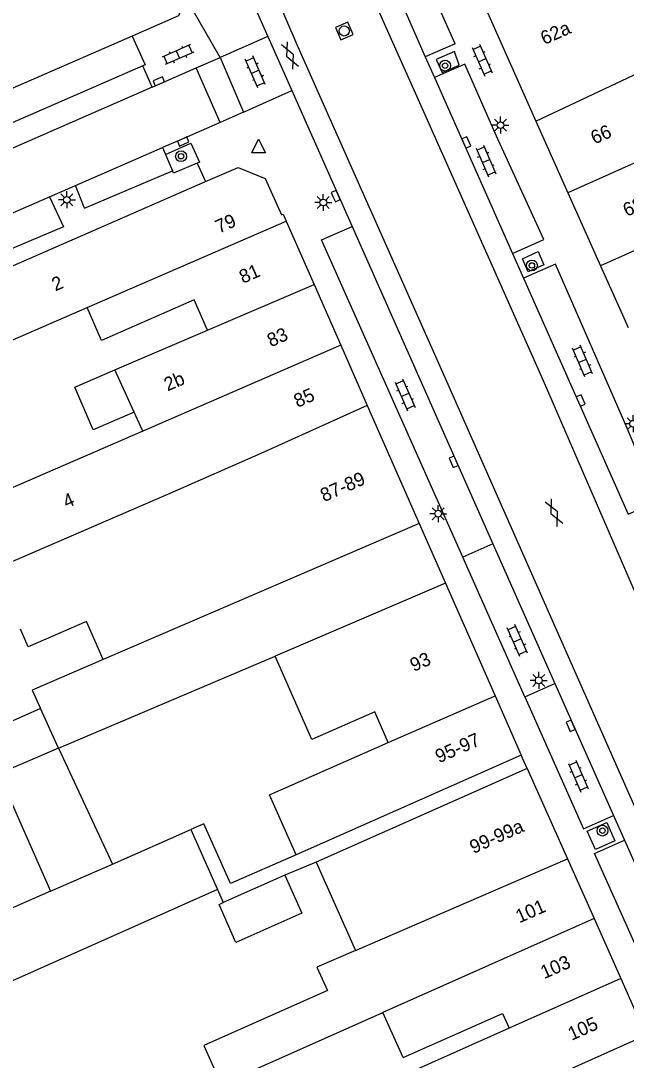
# Model space of a CAD drawing. Extents: x 132998 to 136004, y 396998 to 398512.
# Drawn here: x 134337 to 134381.6, y 397386 to 397462.6 of the extents above; entities that cross this region are included whole.
import ezdxf

# ---------------------------------------------------------------- set-up
doc = ezdxf.new("R2010")
doc.units = 0
for name, color, linetype in [('gg-afsc-erfafscheiding', 7, 'Continuous'), ('gg-anno-huisnummerreeks BGT', 7, 'Continuous'), ('gg-bbg-gedigitaliseerde bebouwing', 7, 'Continuous'), ('gg-bbg-gedigitaliseerde bijgebouw', 7, 'Continuous'), ('gg-bbg-hoofdgebouw', 7, 'Continuous'), ('gg-bbg-luifel en loopbrug', 7, 'Continuous'), ('gg-bbg-tussenscheiding', 7, 'Continuous'), ('gg-knt-verharding', 7, 'Continuous'), ('gg-knt-verharding nz', 7, 'Continuous'), ('gt-grn-weggrens', 7, 'Continuous'), ('gt-symb-boom', 7, 'Continuous'), ('gt-symb-gesloten verharding', 7, 'Continuous'), ('gt-symb-klinker verharding', 7, 'Continuous'), ('gt-symb-kolk', 7, 'Continuous'), ('gt-symb-lichtmast', 7, 'Continuous'), ('gt-symb-rioolschacht', 7, 'Continuous'), ('gt-symb-waterafsluiter', 7, 'Continuous')]:
    doc.layers.add(name, color=color, linetype=linetype)

# ---------------------------------------------------------------- blocks, each defined once
blk = doc.blocks.new('gt0-KOLK')
at = {"layer": 'gt-symb-kolk'}
blk.add_lwpolyline([(0, 0), (0.375, 0), (0.375, 0.4), (-0.375, 0.4), (-0.375, 0), (0, 0)], dxfattribs=at)
blk = doc.blocks.new('gt0-KL1')
at = {"layer": 'gt-symb-klinker verharding'}
for p, q in [((-1.15, 0.3), (1.15, 0.3)), ((-1, -0.3), (-1, 0.3)), ((-0.5, 0.3), (-0.5, 0.45)), ((0, -0.3), (0, 0.3)), ((0.5, 0.3), (0.5, 0.45)), ((1, -0.3), (1, 0.3)), ((-1.15, -0.3), (1.15, -0.3)), ((-0.5, -0.45), (-0.5, -0.3)), ((0.5, -0.45), (0.5, -0.3))]:
    blk.add_line(p, q, dxfattribs=at)
blk = doc.blocks.new('gt0-BOOM')
at = {"layer": 'gt-symb-boom'}
for radius in [0.4, 0.2]:
    blk.add_circle((0, 0), radius, dxfattribs=at)
blk = doc.blocks.new('gt0-LMAST')
at = {"layer": 'gt-symb-lichtmast'}
for p, q in [((-0.182, 0.173), (-0.447, 0.438)), ((-0.005, 0.246), (-0.005, 0.621)), ((0.172, 0.173), (0.437, 0.438)), ((-0.255, -0.004), (-0.63, -0.004)), ((-0.182, -0.181), (-0.447, -0.446)), ((-0.005, -0.254), (-0.005, -0.629)), ((0.437, -0.446), (0.172, -0.181)), ((0.245, -0.004), (0.62, -0.004))]:
    blk.add_line(p, q, dxfattribs=at)
blk.add_circle((-0.005, -0.004), 0.25, dxfattribs=at)
blk = doc.blocks.new('gt0-WAFSL')
at = {"layer": 'gt-symb-waterafsluiter'}
for p, q in [((-0.5, -0.333), (0, 0.667)), ((0, 0.667), (0.5, -0.333)), ((0.5, -0.333), (-0.5, -0.333))]:
    blk.add_line(p, q, dxfattribs=at)
blk = doc.blocks.new('gt0-GESVH1')
at = {"layer": 'gt-symb-gesloten verharding'}
for p, q in [((-0.992, -0.261), (0.008, 0.239)), ((0.008, -0.261), (-0.992, 0.239)), ((0.008, 0.239), (1.008, -0.261)), ((1.008, 0.239), (0.008, -0.261))]:
    blk.add_line(p, q, dxfattribs=at)
blk = doc.blocks.new('gt0-RS')
at = {"layer": 'gt-symb-rioolschacht'}
blk.add_lwpolyline([(-0.5, -0.5), (0.5, -0.5), (0.5, 0.5), (-0.5, 0.5)], close=True, dxfattribs=at)
blk.add_circle((0, 0), 0.375, dxfattribs=at)

msp = doc.modelspace()

# ---------------------------------------------------------------- linework, layer by layer
at = {"layer": 'gg-afsc-erfafscheiding'}
for p, q in [((134358.768, 397400.606), (134356.477, 397399.661)), ((134351.519, 397398.601), (134351.941, 397397.642))]:
    msp.add_line(p, q, dxfattribs=at)
msp.add_lwpolyline([(134357.313, 397401.167), (134352.474, 397399.04), (134350.513, 397403.449), (134349.548, 397403.029)], dxfattribs=at)
at = {"layer": 'gg-bbg-gedigitaliseerde bebouwing'}
for p, q in [((134328.83, 397435.78), (134341.913, 397441.484)), ((134343.961, 397436.894), (134350.774, 397439.821)), ((134345.381, 397433.76), (134343.961, 397436.894)), ((134346.01, 397432.372), (134345.381, 397433.76)), ((134346.01, 397432.372), (134333.117, 397426.781)), ((134339.809, 397409.011), (134355.752, 397415.798)), ((134373.87, 397408.49), (134357.313, 397401.167)), ((134374.31, 397407.51), (134358.768, 397400.606)), ((134358.768, 397400.606), (134361.666, 397394.094)), ((134365.169, 397386.218), (134363.689, 397389.531)), ((134372.97, 397388.385), (134365.659, 397385.122))]:
    msp.add_line(p, q, dxfattribs=at)
for points in [[(134350.774, 397439.821), (134349.79, 397442.06), (134342.977, 397439.065), (134341.913, 397441.484)], [(134343.091, 397415.54), (134341.87, 397418.355), (134337.578, 397416.493), (134337.023, 397417.773)], [(134343.091, 397415.54), (134337.868, 397413.285), (134338.484, 397411.928)], [(134364.076, 397409.437), (134363.089, 397411.683), (134358.456, 397409.646), (134355.752, 397415.798)], [(134357.313, 397401.167), (134355.348, 397405.582), (134364.076, 397409.437)], [(134361.666, 397394.094), (134358.836, 397392.867), (134359.598, 397391.154), (134350.507, 397387.107)], [(134350.507, 397387.107), (134351.785, 397384.233), (134363.689, 397389.531)], [(134365.169, 397386.218), (134372.485, 397389.474), (134372.97, 397388.385)]]:
    msp.add_lwpolyline(points, dxfattribs=at)
at = {"layer": 'gg-bbg-gedigitaliseerde bijgebouw'}
for p, q in [((134338.484, 397411.928), (134334.963, 397410.378)), ((134339.809, 397409.011), (134335.386, 397407.127)), ((134335.386, 397407.127), (134339.213, 397398.48)), ((134343.772, 397400.477), (134349.548, 397403.029)), ((134349.548, 397403.029), (134351.519, 397398.601)), ((134339.213, 397398.48), (134343.772, 397400.477)), ((134356.477, 397399.661), (134351.941, 397397.642)), ((134351.519, 397398.601), (134334.782, 397391.151))]:
    msp.add_line(p, q, dxfattribs=at)
msp.add_lwpolyline([(134356.477, 397399.661), (134357.723, 397396.862), (134352.873, 397394.703), (134351.627, 397397.502), (134351.941, 397397.642)], dxfattribs=at)
at = {"layer": 'gg-bbg-hoofdgebouw'}
for p, q in [((134370.797, 397464.56), (134374.955, 397455.226)), ((134345.23, 397461.489), (134322.214, 397451.457)), ((134374.955, 397455.226), (134377.31, 397449.94)), ((134326.83, 397440.37), (134350.636, 397450.765)), ((134377.31, 397449.94), (134379.707, 397444.561)), ((134356.566, 397447.857), (134358.617, 397443.19)), ((134379.707, 397444.561), (134381.739, 397440.001)), ((134358.617, 397443.19), (134360.592, 397438.697)), ((134360.592, 397438.697), (134362.539, 397434.268)), ((134362.539, 397434.268), (134366.361, 397425.574)), ((134366.361, 397425.574), (134368.294, 397421.175)), ((134368.294, 397421.175), (134371.946, 397412.867)), ((134371.946, 397412.867), (134373.87, 397408.49)), ((134374.31, 397407.51), (134377.271, 397400.855)), ((134377.271, 397400.855), (134379.227, 397396.46)), ((134379.227, 397396.46), (134381.188, 397392.054)), ((134381.188, 397392.054), (134383.046, 397387.878))]:
    msp.add_line(p, q, dxfattribs=at)
for points in [[(134349.18, 397464.32), (134348.65, 397462.98), (134345.23, 397461.489)], [(134350.636, 397450.765), (134353.03, 397451.81), (134355.03, 397451), (134356.23, 397448.32), (134356.34, 397448.37), (134356.566, 397447.857)]]:
    msp.add_lwpolyline(points, dxfattribs=at)
at = {"layer": 'gg-bbg-luifel en loopbrug'}
msp.add_line((134339.809, 397409.011), (134343.772, 397400.477), dxfattribs=at)
msp.add_lwpolyline([(134345.381, 397433.76), (134342.366, 397432.464), (134341.008, 397435.625), (134343.961, 397436.894)], dxfattribs=at)
at = {"layer": 'gg-bbg-tussenscheiding'}
for p, q in [((134374.955, 397455.226), (134382.559, 397458.794)), ((134393.306, 397457.109), (134377.31, 397449.94)), ((134391.791, 397449.95), (134379.707, 397444.561)), ((134341.913, 397441.484), (134356.566, 397447.857)), ((134350.774, 397439.821), (134358.617, 397443.19)), ((134360.592, 397438.697), (134346.01, 397432.372)), ((134366.361, 397425.574), (134343.091, 397415.54)), ((134368.294, 397421.175), (134355.752, 397415.798)), ((134364.076, 397409.437), (134371.946, 397412.867)), ((134339.809, 397409.011), (134338.484, 397411.928)), ((134361.666, 397394.094), (134377.271, 397400.855)), ((134339.213, 397398.48), (134328.592, 397393.827)), ((134379.227, 397396.46), (134363.689, 397389.531)), ((134381.188, 397392.054), (134372.97, 397388.385)), ((134352.91, 397374.374), (134383.046, 397387.878))]:
    msp.add_line(p, q, dxfattribs=at)
msp.add_lwpolyline([(134362.539, 397434.268), (134354.706, 397430.724), (134348.011, 397427.789), (134335.098, 397422.212)], dxfattribs=at)
at = {"layer": 'gg-knt-verharding'}
for p, q in [((134368.997, 397460.923), (134363.766, 397472.743)), ((134361.689, 397471.69), (134366.801, 397459.953)), ((134352.361, 397467.887), (134355.219, 397461.446)), ((134355.219, 397461.446), (134356.987, 397457.462)), ((134368.997, 397460.923), (134366.801, 397459.953)), ((134349.941, 397459.132), (134351.7, 397459.9)), ((134351.7, 397459.9), (134353.42, 397455.87)), ((134366.801, 397459.953), (134367.477, 397458.427)), ((134346.699, 397457.717), (134346.027, 397459.295)), ((134346.699, 397457.717), (134349.941, 397459.132)), ((134351.699, 397455.118), (134349.941, 397459.132)), ((134367.477, 397458.427), (134373.229, 397445.459)), ((134356.987, 397457.462), (134361.427, 397447.457)), ((134353.42, 397455.87), (134351.699, 397455.118)), ((134351.699, 397455.118), (134348.909, 397453.9)), ((134348.909, 397453.9), (134347.457, 397453.274)), ((134347.457, 397453.274), (134347.68, 397452.756)), ((134347.68, 397452.756), (134348.195, 397451.56)), ((134350.009, 397452.116), (134350.636, 397450.765)), ((134341.725, 397448.795), (134348.195, 397451.56)), ((134339.15, 397449.644), (134341.064, 397450.479)), ((134341.725, 397448.795), (134341.064, 397450.479)), ((134359.166, 397446.47), (134361.427, 397447.457)), ((134361.427, 397447.457), (134371.787, 397424.067)), ((134369.56, 397423.089), (134359.166, 397446.47)), ((134373.229, 397445.459), (134374.036, 397443.64)), ((134374.036, 397443.64), (134381.744, 397426.26)), ((134371.787, 397424.067), (134369.56, 397423.089)), ((134371.787, 397424.067), (134376.344, 397413.78)), ((134374.135, 397412.798), (134369.56, 397423.089)), ((134374.135, 397412.798), (134376.344, 397413.78)), ((134376.344, 397413.78), (134380.649, 397404.06)), ((134380.649, 397404.06), (134381.459, 397402.232)), ((134379.268, 397401.252), (134381.459, 397402.232)), ((134381.459, 397402.232), (134391.051, 397380.578)), ((134388.886, 397379.615), (134379.268, 397401.252))]:
    msp.add_line(p, q, dxfattribs=at)
for points in [[(134345.23, 397461.489), (134346.187, 397459.365), (134346.027, 397459.295)], [(134367.612, 397459.747), (134368.05, 397458.802), (134369.291, 397459.334), (134368.951, 397460.352), (134367.612, 397459.747)], [(134346.027, 397459.295), (134329.845, 397452.243), (134325.946, 397450.506), (134313.447, 397445.114), (134314.12, 397443.495)], [(134373.229, 397445.459), (134375.526, 397446.506), (134372.055, 397454.117), (134369.724, 397459.417), (134367.477, 397458.427)], [(134347.68, 397452.756), (134349.557, 397453.596), (134350.188, 397452.187), (134350.009, 397452.116)], [(134350.009, 397452.116), (134348.271, 397451.386), (134348.195, 397451.56)], [(134339.15, 397449.644), (134340.172, 397447.426), (134334.747, 397445.146)], [(134375.113, 397445.602), (134375.53, 397444.627), (134374.376, 397444.113), (134373.967, 397445.07), (134375.113, 397445.602)], [(134381.744, 397426.26), (134383.911, 397427.22), (134381.668, 397432.591), (134376.403, 397444.671), (134374.036, 397443.64)], [(134374.135, 397412.798), (134378.455, 397403.079), (134380.649, 397404.06)], [(134378.729, 397402.906), (134380.163, 397403.544), (134380.765, 397402.192), (134379.331, 397401.554), (134378.729, 397402.906)]]:
    msp.add_lwpolyline(points, dxfattribs=at)
at = {"layer": 'gg-knt-verharding nz'}
for p, q in [((134346.699, 397457.717), (134314.12, 397443.495)), ((134341.064, 397450.479), (134347.457, 397453.274)), ((134296.824, 397431.176), (134339.15, 397449.644))]:
    msp.add_line(p, q, dxfattribs=at)
for points in [[(134448.338, 397249.867), (134446.408, 397258.505), (134443.599, 397269.635), (134441.438, 397277.631), (134437.494, 397290.868), (134435.387, 397297.027), (134431.335, 397308.642), (134428.039, 397317.125), (134424.851, 397324.58), (134415.451, 397345.813), (134387.249, 397409.187), (134383.791, 397416.912), (134375.501, 397436.069), (134366.613, 397456.113), (134359.886, 397471.196)], [(134442.125, 397248.597), (134439.871, 397258.559), (134435.927, 397273.741), (134432.739, 397284.979), (134428.525, 397297.783), (134421.88, 397314.964), (134418.152, 397323.608), (134409.022, 397344.408), (134388.437, 397390.655), (134376.875, 397416.804), (134368.401, 397436.036), (134357.38, 397460.834), (134354.031, 397468.621)]]:
    msp.add_lwpolyline(points, dxfattribs=at)
at = {"layer": 'gt-grn-weggrens'}
for p, q in [((134351.7, 397459.9), (134349.18, 397464.32)), ((134355.219, 397461.446), (134351.7, 397459.9)), ((134353.42, 397455.87), (134356.987, 397457.462)), ((134374.31, 397407.51), (134373.87, 397408.49))]:
    msp.add_line(p, q, dxfattribs=at)

# ---------------------------------------------------------------- block references
at = {"layer": 'gt-symb-boom'}
for p in [(134368.268, 397459.307), (134348.83, 397452.631), (134374.657, 397444.58), (134379.849, 397402.938)]:
    msp.add_blockref('gt0-BOOM', p, dxfattribs=at)
at = {"layer": 'gt-symb-gesloten verharding'}
for p, rotation in [((134356.855, 397460.062), -66.049144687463), ((134376.282, 397426.355), 115.20722121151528)]:
    msp.add_blockref('gt0-GESVH1', p, dxfattribs=dict(at, rotation=rotation))
at = {"layer": 'gt-symb-klinker verharding'}
for p, rotation in [((134348.602, 397460.121), -156.41000982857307), ((134370.99, 397459.703), -65.97349341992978), ((134354.295, 397458.844), 113.69497103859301), ((134371.274, 397452.281), -66.5379997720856), ((134378.383, 397437.546), 113.20611458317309), ((134365.319, 397435.057), -66.5379997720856), ((134373.584, 397416.953), 113.89847787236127), ((134378.075, 397406.959), -66.53799977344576)]:
    msp.add_blockref('gt0-KL1', p, dxfattribs=dict(at, rotation=rotation))
at = {"layer": 'gt-symb-kolk'}
for p, rotation in [((134347.116, 397458.33), -156.43292878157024), ((134348.909, 397453.9), -156.43292878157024), ((134369.641, 397453.566), -66.10152212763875), ((134360.035, 397449.611), -66.10152212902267), ((134378.068, 397434.554), -66.10152212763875), ((134368.708, 397430.035), -66.10152212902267), ((134377.326, 397410.576), -66.10152212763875)]:
    msp.add_blockref('gt0-KOLK', p, dxfattribs=dict(at, rotation=rotation))
at = {"layer": 'gt-symb-lichtmast'}
for p in [(134372.348, 397454.926), (134340.43, 397449.423), (134359.305, 397449.226), (134382.108, 397432.921), (134367.761, 397426.297), (134375.162, 397414.015)]:
    msp.add_blockref('gt0-LMAST', p, dxfattribs=at)
at = {"layer": 'gt-symb-rioolschacht', "rotation": -66.049144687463}
msp.add_blockref('gt0-RS', (134360.846, 397461.861), dxfattribs=at)
at = {"layer": 'gt-symb-waterafsluiter'}
msp.add_blockref('gt0-WAFSL', (134354.542, 397453.216), dxfattribs=at)

# ---------------------------------------------------------------- texts
at = {"layer": 'gg-anno-huisnummerreeks BGT'}
for s, rotation, p in [('62a', 24, (134375.567, 397460.818)), ('66', 24, (134379.258, 397453.487)), ('68', 24, (134381.634, 397448.155)), ('79', 24.1, (134351.625, 397446.916)), ('81', 23.7, (134353.384, 397443.226)), ('2', 23.6, (134339.577, 397442.662)), ('83', 23.7, (134355.44, 397438.547)), ('2b', 23.2, (134347.837, 397435.296)), ('85', 23.7, (134357.401, 397434.086)), ('87-89', 23.7, (134359.353, 397427.135)), ('4', 23.4, (134340.4, 397426.67)), ('93', 23.7, (134365.955, 397414.625)), ('95-97', 23.7, (134367.811, 397407.893)), ('99-99a', 24, (134370.352, 397401.214)), ('101', 24, (134373.732, 397396.101)), ('103', 24, (134375.563, 397391.986)), ('105', 24, (134377.582, 397387.45))]:
    msp.add_text(s, height=1, rotation=rotation, dxfattribs=at).set_placement(p)

doc.saveas('drawing.dxf')
